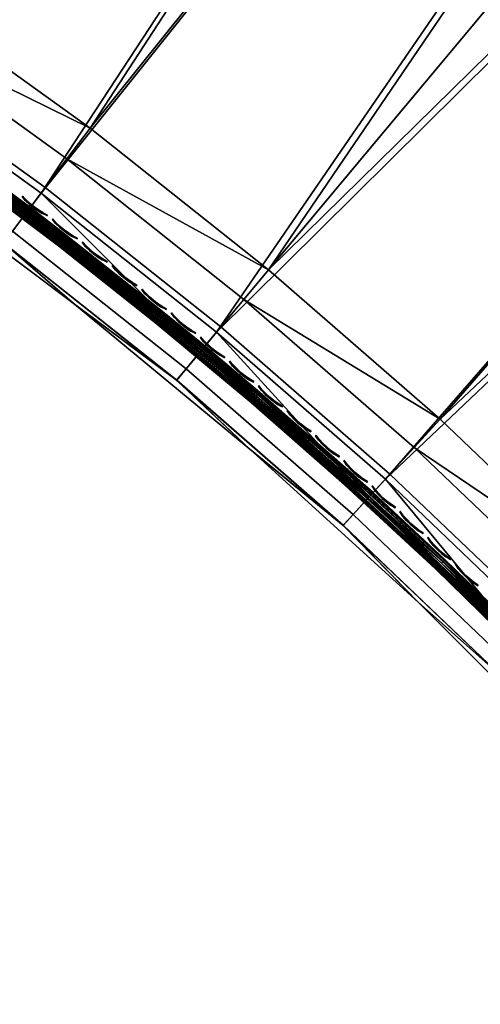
# Model space of a CAD drawing. Header units: inches. Extents: x 0 to 63.6, y -63.6 to 0.
# Tile 313 of 403: x 21.7 to 25.1, y -40.8 to -33.5. Entities that reach past the tile are written whole.
import ezdxf

# ---------------------------------------------------------------- set-up
doc = ezdxf.new("R2010")
doc.units = ezdxf.units.IN
doc.header["$LTSCALE"] = 0.03937
doc.header["$MEASUREMENT"] = 0
for name, color, linetype in [('A-FURN-3-ST', 151, 'Continuous'), ('A-FURN-3-ST-SEAM', 250, 'Continuous'), ('A-FURN-3-STITCH', 15, 'Continuous')]:
    doc.layers.add(name, color=color, linetype=linetype)

msp = doc.modelspace()

# ---------------------------------------------------------------- meshes
at = {"layer": 'A-FURN-3-ST'}
mesh = msp.add_polyface(dxfattribs=at)
corners = [(13.2914, -29.6941, 17.9625), (13.3952, -29.429, 18), (11.7233, -29.1211, 17.9625), (11.8149, -28.8516, 18), (23.4936, -35.3934, 18), (35.5962, -17.6076, 18), (22.1758, -34.3474, 18), (33.9007, -16.3451, 18), (20.8114, -33.3628, 18), (32.1605, -15.1449, 18), (19.4034, -32.4417, 18), (30.3778, -14.0088, 18), (17.9547, -31.5861, 18), (28.5551, -12.9381, 18), (26.6946, -11.9344, 18), (16.4683, -30.7977, 18), (24.7989, -10.9989, 18), (14.9474, -30.0781, 18), (22.8705, -10.1329, 18), (20.912, -9.3375, 18), (18.9258, -8.6138, 18), (16.9146, -7.9626, 18), (10.2098, -28.3471, 18), (14.8812, -7.385, 18), (30.5263, -13.7659, 17.9625), (28.6946, -12.69, 17.9625), (26.825, -11.6813, 17.9625), (29.0755, -12.0118, 17.1847), (30.9511, -13.07, 16.9), (29.0937, -11.9791, 16.9), (27.181, -10.9897, 17.1847), (29.0218, -12.1077, 17.45), (27.1308, -11.0875, 17.45), (28.9362, -12.2601, 17.6778), (27.0508, -11.2429, 17.6778), (28.8246, -12.4587, 17.8526), (26.9465, -11.4455, 17.8526), (30.6646, -13.5395, 17.8526), (29.0937, -11.9791, 5.5), (27.198, -10.9563, 16.9), (35.9629, -17.1327, 5), (23.1103, -35.855, 5), (21.8142, -34.8262, 5), (34.2498, -15.8571, 5), (20.4723, -33.8578, 5), (32.4915, -14.6445, 5), (19.0875, -32.9519, 5), (30.6904, -13.4966, 5), (17.6627, -32.1103, 5), (28.8487, -12.4149, 5), (26.969, -11.4008, 5), (16.2009, -31.3348, 5), (25.0536, -10.4556, 5), (14.7051, -30.627, 5), (23.1052, -9.5807, 5), (13.1785, -29.9885, 5), (21.1263, -8.7771, 5), (11.6242, -29.4205, 5), (19.1195, -8.0459, 5), (17.0875, -7.3881, 5), (10.0456, -28.9242, 5), (15.0329, -6.8045, 5), (30.9511, -13.07, 5.5), (29.0751, -12.0123, 5.3087), (27.1806, -10.9902, 5.3087), (30.7902, -13.3334, 5.0381), (28.9425, -12.2481, 5.0381), (27.0566, -11.2307, 5.0381), (27.131, -11.0865, 5.1464), (29.022, -12.1068, 5.1464)]
mesh.append_faces([[corners[k] for k in face] for face in [(0, 1, 2), (2, 1, 3), (4, 5, 6), (6, 7, 8), (8, 7, 9), (8, 9, 10), (10, 9, 11), (10, 11, 12), (12, 11, 13), (12, 13, 14), (12, 14, 15), (15, 14, 16), (15, 16, 17), (17, 16, 18), (17, 18, 1), (1, 18, 19), (1, 19, 3), (3, 19, 20), (3, 20, 21), (3, 21, 22), (22, 21, 23), (13, 24, 25), (13, 25, 14), (14, 25, 26), (14, 26, 16), (27, 28, 29), (27, 29, 30), (31, 27, 30, 32), (33, 31, 32, 34), (35, 33, 34, 36), (24, 37, 35, 25), (25, 35, 36, 26), (29, 38, 39), (40, 41, 42), (43, 42, 44), (43, 44, 45), (45, 44, 46), (45, 46, 47), (47, 46, 48), (47, 48, 49), (49, 48, 50), (50, 48, 51), (50, 51, 52), (52, 51, 53), (52, 53, 54), (54, 53, 55), (54, 55, 56), (56, 55, 57), (56, 57, 58), (58, 57, 59), (59, 57, 60), (59, 60, 61), (62, 63, 38), (38, 63, 64), (65, 49, 66), (49, 50, 66), (66, 50, 67), (66, 67, 68, 69), (69, 68, 64, 63)]])
mesh = msp.add_polyface(dxfattribs=at)
corners = [(27.141, -38.8774, 18), (46.032, -28.0434, 18), (44.7087, -26.3949, 18), (43.3264, -24.7956, 18), (41.8869, -23.2475, 18), (25.9788, -37.6608, 18), (40.3921, -21.7527, 18), (24.7622, -36.4986, 18), (38.844, -20.3132, 18), (23.4936, -35.3934, 18), (37.2447, -18.9309, 18), (35.5962, -17.6076, 18), (22.1758, -34.3474, 18), (33.9007, -16.3451, 18), (40.5897, -21.5478, 17.9625), (39.034, -20.1012, 17.9625), (37.4268, -18.7121, 17.9625), (35.7702, -17.3823, 17.9625), (39.5531, -19.522, 17.1847), (41.1556, -20.9609, 16.9), (39.5781, -19.494, 16.9), (37.9245, -18.1143, 17.1847), (37.9484, -18.0855, 16.9), (36.2457, -16.7668, 17.1847), (36.2686, -16.7371, 16.9), (39.4798, -19.6038, 17.45), (37.8542, -18.1988, 17.45), (36.1786, -16.8538, 17.45), (39.3631, -19.734, 17.6778), (37.7423, -18.3332, 17.6778), (36.0717, -16.9921, 17.6778), (40.7739, -21.3568, 17.8526), (40.932, -21.1928, 17.6778), (39.2111, -19.9037, 17.8526), (37.5966, -18.5083, 17.8526), (35.9325, -17.1724, 17.8526), (41.1556, -20.9609, 5.5), (39.5781, -19.494, 5.5), (37.9484, -18.0855, 5.5), (36.2686, -16.7371, 5.5), (24.358, -36.942, 5), (40.8085, -21.3208, 5), (25.5546, -38.085, 5), (42.3188, -22.8311, 5), (43.7732, -24.3952, 5), (39.2444, -19.8664, 5), (23.1103, -35.855, 5), (37.6285, -18.4697, 5), (35.9629, -17.1327, 5), (21.8142, -34.8262, 5), (34.2498, -15.8571, 5), (45.1699, -26.0111, 5), (46.5069, -27.6767, 5), (47.7825, -29.3898, 5), (39.3721, -19.7239, 5.0381), (40.9414, -21.1831, 5.0381), (37.7509, -18.3227, 5.0381), (37.8547, -18.1981, 5.1464), (39.4804, -19.6031, 5.1464), (37.9241, -18.1148, 5.3087), (39.5527, -19.5224, 5.3087), (36.2453, -16.7672, 5.3087), (36.0799, -16.9813, 5.0381), (36.1791, -16.853, 5.1464)]
mesh.append_faces([[corners[k] for k in face] for face in [(0, 1, 2), (2, 3, 0), (0, 3, 4), (5, 4, 6), (5, 6, 7), (7, 6, 8), (9, 8, 10), (9, 10, 11), (12, 11, 13), (6, 14, 8), (8, 14, 15), (8, 15, 10), (10, 15, 16), (10, 16, 11), (11, 16, 17), (18, 19, 20), (18, 20, 21), (21, 20, 22), (21, 22, 23), (23, 22, 24), (25, 18, 21, 26), (26, 21, 23, 27), (28, 25, 26, 29), (29, 26, 27, 30), (31, 32, 28, 33), (33, 28, 29, 34), (34, 29, 30, 35), (14, 31, 33, 15), (15, 33, 34, 16), (16, 34, 35, 17), (20, 36, 37), (20, 37, 22), (22, 37, 38), (22, 38, 24), (24, 38, 39), (40, 41, 42), (42, 41, 43), (42, 43, 44), (41, 40, 45), (45, 46, 47), (47, 46, 48), (48, 49, 50), (44, 51, 42), (42, 51, 52), (42, 52, 53), (54, 55, 45), (45, 47, 54), (54, 47, 56), (54, 56, 57, 58), (58, 57, 59, 60), (60, 59, 37), (37, 59, 38), (38, 59, 61), (38, 61, 39), (47, 48, 56), (56, 48, 62), (56, 62, 63, 57), (57, 63, 61, 59), (37, 36, 60)]])
mesh = msp.add_polyface(dxfattribs=at)
corners = [(17.8156, -31.8345, 17.9625), (19.4034, -32.4417, 18), (17.9547, -31.5861, 18), (16.3407, -31.0522, 17.9625), (16.4683, -30.7977, 18), (14.8316, -30.3382, 17.9625), (14.9474, -30.0781, 18), (13.2914, -29.6941, 17.9625), (13.3952, -29.429, 18), (11.7233, -29.1211, 17.9625), (11.638, -29.3724, 17.8526), (13.1947, -29.9411, 17.8526), (14.7237, -30.5806, 17.8526), (16.2218, -31.2893, 17.8526), (17.6859, -32.0659, 17.8526), (11.5647, -29.5881, 17.6778), (13.1116, -30.1533, 17.6778), (14.631, -30.7887, 17.6778), (16.1197, -31.493, 17.6778), (17.5746, -32.2647, 17.6778), (13.0078, -30.4184, 17.1847), (11.7916, -30.0072, 16.9), (13.3646, -30.6007, 16.9), (14.5152, -31.0487, 17.1847), (14.9078, -31.2677, 16.9), (15.9921, -31.7475, 17.1847), (16.4179, -32.0068, 16.9), (17.4354, -32.5131, 17.1847), (17.4891, -32.4172, 17.45), (16.0413, -31.6492, 17.45), (14.5599, -30.9484, 17.45), (13.0479, -30.316, 17.45), (11.5085, -29.7536, 17.45), (11.4732, -29.8576, 17.1847), (24.7622, -36.4986, 18), (38.844, -20.3132, 18), (23.4936, -35.3934, 18), (17.6627, -32.1103, 5), (17.5692, -32.2772, 5.0381), (16.2009, -31.3348, 5), (16.1151, -31.5058, 5.0381), (14.7051, -30.627, 5), (14.6272, -30.8018, 5.0381), (13.1785, -29.9885, 5), (13.1087, -30.1666, 5.0381), (11.6242, -29.4205, 5), (11.7916, -30.0072, 5.5), (13.01, -30.4186, 5.3087), (13.3646, -30.6007, 5.5), (14.5171, -31.049, 5.3087), (14.9078, -31.2677, 5.5), (15.9938, -31.7477, 5.3087), (16.4179, -32.0068, 5.5), (17.437, -32.5133, 5.3087), (17.4899, -32.4187, 5.1464), (16.0424, -31.6508, 5.1464), (14.5612, -30.95, 5.1464), (13.0495, -30.3177, 5.1464), (11.4756, -29.8579, 5.3087), (11.5105, -29.7552, 5.1464), (11.5627, -29.6016, 5.0381), (39.2444, -19.8664, 5), (24.358, -36.942, 5), (23.1103, -35.855, 5), (17.8914, -32.8163, 16.9)]
mesh.append_faces([[corners[k] for k in face] for face in [(0, 1, 2), (0, 2, 3), (3, 2, 4), (3, 4, 5), (5, 4, 6), (5, 6, 7), (7, 6, 8), (9, 10, 11, 7), (7, 11, 12, 5), (5, 12, 13, 3), (3, 13, 14, 0), (10, 15, 16, 11), (11, 16, 17, 12), (12, 17, 18, 13), (13, 18, 19, 14), (20, 21, 22), (20, 22, 23), (23, 22, 24), (23, 24, 25), (25, 24, 26), (25, 26, 27), (28, 19, 18, 29), (29, 18, 17, 30), (30, 17, 16, 31), (31, 16, 15, 32), (27, 28, 29, 25), (25, 29, 30, 23), (23, 30, 31, 20), (20, 31, 32, 33), (34, 35, 36), (37, 38, 39), (39, 38, 40), (39, 40, 41), (41, 40, 42), (41, 42, 43), (43, 42, 44), (43, 44, 45), (46, 47, 48), (48, 47, 49), (48, 49, 50), (50, 49, 51), (50, 51, 52), (52, 51, 53), (54, 53, 51, 55), (55, 51, 49, 56), (56, 49, 47, 57), (57, 47, 58, 59), (38, 54, 55, 40), (40, 55, 56, 42), (42, 56, 57, 44), (44, 57, 59, 60), (61, 62, 63), (52, 64, 26), (52, 26, 50), (50, 26, 24), (50, 24, 48), (48, 24, 22), (48, 22, 46), (46, 22, 21)]])
mesh = msp.add_polyface(dxfattribs=at)
corners = [(22.0039, -34.5744, 17.9625), (22.1758, -34.3474, 18), (20.6501, -33.5974, 17.9625), (20.8114, -33.3628, 18), (19.253, -32.6835, 17.9625), (19.4034, -32.4417, 18), (17.8156, -31.8345, 17.9625), (17.6859, -32.0659, 17.8526), (19.1129, -32.9088, 17.8526), (20.4998, -33.8161, 17.8526), (21.8438, -34.7859, 17.8526), (17.5746, -32.2647, 17.6778), (18.9926, -33.1022, 17.6778), (20.3708, -34.0038, 17.6778), (21.7063, -34.9675, 17.6778), (22.9962, -35.9914, 17.6778), (23.1419, -35.8162, 17.8526), (17.4354, -32.5131, 17.1847), (16.4179, -32.0068, 16.9), (17.8914, -32.8163, 16.9), (18.8422, -33.344, 17.1847), (19.3252, -33.6943, 16.9), (20.2095, -34.2384, 17.1847), (20.7159, -34.639, 16.9), (21.5344, -35.1945, 17.1847), (22.0605, -35.6483, 16.9), (22.8142, -36.2103, 17.1847), (22.8844, -36.1258, 17.45), (21.6008, -35.1069, 17.45), (20.2718, -34.1479, 17.45), (18.9003, -33.2507, 17.45), (17.4891, -32.4172, 17.45), (21.8142, -34.8262, 5), (22.9879, -36.0021, 5.0381), (21.6987, -34.9787, 5.0381), (20.4723, -33.8578, 5), (20.3639, -34.0155, 5.0381), (19.0875, -32.9519, 5), (18.9865, -33.1143, 5.0381), (17.6627, -32.1103, 5), (17.5692, -32.2772, 5.0381), (16.4179, -32.0068, 5.5), (17.437, -32.5133, 5.3087), (17.8914, -32.8163, 5.5), (18.8436, -33.3441, 5.3087), (19.3252, -33.6943, 5.5), (20.2106, -34.2385, 5.3087), (20.7159, -34.639, 5.5), (21.5353, -35.1945, 5.3087), (22.0605, -35.6483, 5.5), (22.8149, -36.2101, 5.3087), (22.8842, -36.1268, 5.1464), (21.6008, -35.1081, 5.1464), (20.272, -34.1492, 5.1464), (18.9008, -33.2521, 5.1464), (17.4899, -32.4187, 5.1464), (23.356, -36.7198, 16.9)]
mesh.append_faces([[corners[k] for k in face] for face in [(0, 1, 2), (2, 1, 3), (2, 3, 4), (4, 3, 5), (4, 5, 6), (6, 7, 8, 4), (4, 8, 9, 2), (2, 9, 10, 0), (7, 11, 12, 8), (8, 12, 13, 9), (9, 13, 14, 10), (10, 14, 15, 16), (17, 18, 19), (17, 19, 20), (20, 19, 21), (20, 21, 22), (22, 21, 23), (22, 23, 24), (24, 23, 25), (24, 25, 26), (27, 15, 14, 28), (28, 14, 13, 29), (29, 13, 12, 30), (30, 12, 11, 31), (26, 27, 28, 24), (24, 28, 29, 22), (22, 29, 30, 20), (20, 30, 31, 17), (32, 33, 34), (32, 34, 35), (35, 34, 36), (35, 36, 37), (37, 36, 38), (37, 38, 39), (39, 38, 40), (41, 42, 43), (43, 42, 44), (43, 44, 45), (45, 44, 46), (45, 46, 47), (47, 46, 48), (47, 48, 49), (49, 48, 50), (51, 50, 48, 52), (52, 48, 46, 53), (53, 46, 44, 54), (54, 44, 42, 55), (33, 51, 52, 34), (34, 52, 53, 36), (36, 53, 54, 38), (38, 54, 55, 40), (49, 56, 25), (49, 25, 47), (47, 25, 23), (47, 23, 45), (45, 23, 21), (45, 21, 43), (43, 21, 19), (43, 19, 41)]])
mesh = msp.add_polyface(dxfattribs=at)
corners = [(26.9307, -39.0693, 17.9625), (27.141, -38.8774, 18), (25.7775, -37.8621, 17.9625), (25.9788, -37.6608, 18), (24.5703, -36.7089, 17.9625), (24.7622, -36.4986, 18), (23.3115, -35.6123, 17.9625), (23.4936, -35.3934, 18), (22.0039, -34.5744, 17.9625), (22.1758, -34.3474, 18), (21.8438, -34.7859, 17.8526), (23.1419, -35.8162, 17.8526), (24.3915, -36.9049, 17.8526), (25.5899, -38.0497, 17.8526), (26.7347, -39.2481, 17.8526), (22.9962, -35.9914, 17.6778), (24.2379, -37.0732, 17.6778), (25.4288, -38.2108, 17.6778), (26.5664, -39.4017, 17.6778), (22.8142, -36.2103, 17.1847), (22.0605, -35.6483, 16.9), (23.356, -36.7198, 16.9), (24.0461, -37.2835, 17.1847), (24.5996, -37.8512, 16.9), (25.2275, -38.4121, 17.1847), (25.7884, -39.04, 16.9), (26.3561, -39.5936, 17.1847), (26.9198, -40.2836, 16.9), (27.4293, -40.8254, 17.1847), (26.4372, -39.5195, 17.45), (25.3052, -38.3344, 17.45), (24.1201, -37.2024, 17.45), (22.8844, -36.1258, 17.45), (27.5138, -40.7552, 17.45), (26.6976, -39.2816, 5), (26.5562, -39.4106, 5.0381), (25.5546, -38.085, 5), (25.4193, -38.2203, 5.0381), (24.358, -36.942, 5), (24.229, -37.0834, 5.0381), (23.1103, -35.855, 5), (22.9879, -36.0021, 5.0381), (21.8142, -34.8262, 5), (22.0605, -35.6483, 5.5), (22.8149, -36.2101, 5.3087), (23.356, -36.7198, 5.5), (24.0466, -37.2833, 5.3087), (24.5996, -37.8512, 5.5), (25.2279, -38.4117, 5.3087), (25.7884, -39.04, 5.5), (26.3563, -39.593, 5.3087), (26.9198, -40.2836, 5.5), (27.4295, -40.8247, 5.3087), (27.5128, -40.7554, 5.1464), (26.4364, -39.5199, 5.1464), (25.3046, -38.335, 5.1464), (24.1197, -37.2032, 5.1464), (22.8842, -36.1268, 5.1464)]
mesh.append_faces([[corners[k] for k in face] for face in [(0, 1, 2), (2, 1, 3), (2, 3, 4), (4, 3, 5), (4, 5, 6), (6, 5, 7), (6, 7, 8), (8, 7, 9), (8, 10, 11, 6), (6, 11, 12, 4), (4, 12, 13, 2), (2, 13, 14, 0), (11, 15, 16, 12), (12, 16, 17, 13), (13, 17, 18, 14), (19, 20, 21), (19, 21, 22), (22, 21, 23), (22, 23, 24), (24, 23, 25), (24, 25, 26), (26, 25, 27), (26, 27, 28), (29, 18, 17, 30), (30, 17, 16, 31), (31, 16, 15, 32), (28, 33, 29, 26), (26, 29, 30, 24), (24, 30, 31, 22), (22, 31, 32, 19), (34, 35, 36), (36, 35, 37), (36, 37, 38), (38, 37, 39), (38, 39, 40), (40, 39, 41), (40, 41, 42), (43, 44, 45), (45, 44, 46), (45, 46, 47), (47, 46, 48), (47, 48, 49), (49, 48, 50), (49, 50, 51), (51, 50, 52), (53, 52, 50, 54), (54, 50, 48, 55), (55, 48, 46, 56), (56, 46, 44, 57), (35, 54, 55, 37), (37, 55, 56, 39), (39, 56, 57, 41), (51, 27, 49), (49, 27, 25), (49, 25, 47), (47, 25, 23), (47, 23, 45), (45, 23, 21), (45, 21, 43)]])
at = {"layer": 'A-FURN-3-ST-SEAM'}
mesh = msp.add_polyface(dxfattribs=at)
corners = [(21.9561, -35.1984, 17.6344), (21.9473, -35.21, 17.6473), (21.215, -34.6597, 17.6473), (21.2236, -34.6478, 17.6344), (20.4705, -34.1292, 17.6473), (20.4787, -34.1171, 17.6344), (21.9636, -35.1886, 17.7259), (21.2308, -34.6378, 17.7259), (21.2206, -34.652, 17.7173), (21.953, -35.2025, 17.7173), (21.213, -34.6625, 17.7027), (21.9452, -35.2128, 17.7027), (21.2093, -34.6676, 17.6842), (21.9413, -35.2178, 17.6842), (21.21, -34.6666, 17.6648), (21.9421, -35.2168, 17.6648), (21.7075, -34.9683, 17.7271), (20.3723, -34.005, 17.7271), (20.4857, -34.1069, 17.7259), (20.4758, -34.1214, 17.7173), (20.4685, -34.1321, 17.7027), (20.465, -34.1373, 17.6842), (20.4657, -34.1363, 17.6648), (19.7291, -33.5964, 17.7259), (20.3648, -34.016, 17.628), (21.6995, -34.979, 17.628), (21.9976, -35.1442, 17.6522), (21.9898, -35.1545, 17.6377), (21.2561, -34.6031, 17.6377), (21.2637, -34.5926, 17.6522), (20.5101, -34.0716, 17.6377), (20.5174, -34.0609, 17.6522), (21.2459, -34.6172, 17.6292), (20.5003, -34.086, 17.6292), (19.7431, -33.575, 17.6292), (19.7596, -33.5495, 17.6522), (20.3965, -33.9697, 17.6706), (21.7333, -34.9341, 17.6706), (21.9792, -35.1684, 17.6292), (21.2532, -34.6071, 17.7208), (21.9868, -35.1585, 17.7208), (21.9957, -35.1468, 17.7078), (21.2618, -34.5952, 17.7078), (21.2668, -34.5883, 17.6902), (20.5204, -34.0565, 17.6902), (20.5156, -34.0636, 17.7078), (20.5073, -34.0757, 17.7208), (19.7499, -33.5646, 17.7208), (19.7625, -33.5451, 17.6902)]
mesh.append_faces([[corners[k] for k in face] for face in [(0, 1, 2, 3), (3, 2, 4, 5), (6, 7, 8, 9), (9, 8, 10, 11), (11, 10, 12, 13), (13, 12, 14, 15), (15, 14, 2, 1), (16, 17, 7), (7, 17, 18), (7, 18, 19, 8), (8, 19, 20, 10), (10, 20, 21, 12), (12, 21, 22, 14), (14, 22, 4, 2), (18, 17, 23), (5, 24, 3), (24, 25, 3), (3, 25, 0), (26, 27, 28, 29), (29, 28, 30, 31), (32, 25, 24), (32, 24, 33), (33, 24, 34), (35, 36, 31), (31, 36, 29), (29, 36, 37), (32, 28, 27, 38), (28, 32, 33, 30), (39, 40, 41, 42), (37, 36, 43), (43, 36, 44), (43, 44, 45, 42), (42, 45, 46, 39), (39, 46, 17), (17, 46, 47), (36, 48, 44), (17, 16, 39)]])
mesh = msp.add_polyface(dxfattribs=at)
corners = [(23.3811, -36.3574, 17.6344), (23.3716, -36.3685, 17.6473), (22.6664, -35.7798, 17.6473), (22.6755, -35.7684, 17.6344), (21.9473, -35.21, 17.6473), (21.9561, -35.1984, 17.6344), (23.389, -36.348, 17.7259), (22.9972, -35.9917, 17.7271), (22.6832, -35.7588, 17.7259), (21.7075, -34.9683, 17.7271), (21.9636, -35.1886, 17.7259), (21.2308, -34.6378, 17.7259), (21.6995, -34.979, 17.628), (22.9887, -36.002, 17.628), (23.3777, -36.3613, 17.7173), (22.6723, -35.7724, 17.7173), (21.953, -35.2025, 17.7173), (23.3694, -36.3712, 17.7027), (22.6642, -35.7825, 17.7027), (21.9452, -35.2128, 17.7027), (23.3653, -36.376, 17.6842), (22.6603, -35.7874, 17.6842), (21.9413, -35.2178, 17.6842), (23.3661, -36.3751, 17.6648), (22.661, -35.7865, 17.6648), (21.9421, -35.2168, 17.6648), (22.7184, -35.7153, 17.6522), (22.7103, -35.7254, 17.6377), (21.9898, -35.1545, 17.6377), (21.9976, -35.1442, 17.6522), (23.4057, -36.3286, 17.6292), (22.6994, -35.739, 17.6292), (21.9792, -35.1684, 17.6292), (21.2459, -34.6172, 17.6292), (21.2637, -34.5926, 17.6522), (21.7333, -34.9341, 17.6706), (23.0246, -35.9588, 17.6706), (23.4138, -36.3191, 17.7208), (22.7072, -35.7293, 17.7208), (21.9868, -35.1585, 17.7208), (21.2532, -34.6071, 17.7208), (21.2618, -34.5952, 17.7078), (21.9957, -35.1468, 17.7078), (22.0008, -35.14, 17.6902), (21.2668, -34.5883, 17.6902), (22.7217, -35.7112, 17.6902), (22.7164, -35.7178, 17.7078)]
mesh.append_faces([[corners[k] for k in face] for face in [(0, 1, 2, 3), (3, 2, 4, 5), (6, 7, 8), (8, 7, 9), (8, 9, 10), (10, 9, 11), (5, 12, 3), (3, 12, 13), (3, 13, 0), (14, 6, 8, 15), (15, 8, 10, 16), (17, 14, 15, 18), (18, 15, 16, 19), (20, 17, 18, 21), (21, 18, 19, 22), (23, 20, 21, 24), (24, 21, 22, 25), (1, 23, 24, 2), (2, 24, 25, 4), (26, 27, 28, 29), (30, 13, 31), (13, 12, 31), (31, 12, 32), (31, 32, 28, 27), (32, 12, 33), (34, 35, 29), (29, 35, 26), (35, 36, 26), (7, 37, 38), (7, 38, 9), (9, 38, 39), (9, 39, 40), (41, 42, 43, 44), (44, 43, 35), (35, 43, 45), (35, 45, 36), (46, 45, 43, 42), (38, 46, 42, 39)]])
mesh = msp.add_polyface(dxfattribs=at)
corners = [(24.072, -36.9648, 17.6344), (24.0623, -36.9757, 17.6473), (23.3716, -36.3685, 17.6473), (23.3811, -36.3574, 17.6344), (24.756, -37.5812, 17.7259), (24.2387, -37.0731, 17.7271), (24.0802, -36.9556, 17.7259), (24.744, -37.594, 17.7173), (24.0685, -36.9687, 17.7173), (24.0599, -36.9783, 17.7027), (24.7352, -37.6034, 17.7027), (24.0557, -36.983, 17.6842), (24.7309, -37.608, 17.6842), (24.0566, -36.9821, 17.6648), (24.7317, -37.6071, 17.6648), (24.7376, -37.6008, 17.6473), (23.389, -36.348, 17.7259), (22.9972, -35.9917, 17.7271), (22.9887, -36.002, 17.628), (24.2297, -37.083, 17.628), (24.7476, -37.5902, 17.6344), (23.3777, -36.3613, 17.7173), (23.3694, -36.3712, 17.7027), (23.3653, -36.376, 17.6842), (23.3661, -36.3751, 17.6648), (24.1175, -36.914, 17.6522), (24.109, -36.9237, 17.6377), (23.417, -36.3153, 17.6377), (23.4253, -36.3054, 17.6522), (22.7103, -35.7254, 17.6377), (22.7184, -35.7153, 17.6522), (24.7736, -37.5627, 17.6292), (24.0973, -36.9367, 17.6292), (23.4057, -36.3286, 17.6292), (22.6994, -35.739, 17.6292), (23.0246, -35.9588, 17.6706), (24.2676, -37.0415, 17.6706), (24.7944, -37.5406, 17.6522), (24.798, -37.5367, 17.6902), (24.1211, -36.9101, 17.6902), (24.7822, -37.5536, 17.7208), (24.1056, -36.9274, 17.7208), (23.4138, -36.3191, 17.7208), (22.7217, -35.7112, 17.6902), (23.4287, -36.3014, 17.6902), (24.1154, -36.9164, 17.7078), (23.4232, -36.3079, 17.7078), (22.7164, -35.7178, 17.7078), (22.7072, -35.7293, 17.7208)]
mesh.append_faces([[corners[k] for k in face] for face in [(0, 1, 2, 3), (4, 5, 6), (7, 8, 9, 10), (10, 9, 11, 12), (12, 11, 13, 14), (14, 13, 1, 15), (6, 5, 16), (16, 5, 17), (3, 18, 19), (3, 19, 0), (0, 19, 20), (8, 6, 16, 21), (9, 8, 21, 22), (11, 9, 22, 23), (13, 11, 23, 24), (1, 13, 24, 2), (25, 26, 27, 28), (28, 27, 29, 30), (31, 19, 32), (32, 19, 33), (32, 33, 27, 26), (19, 18, 33), (33, 34, 29, 27), (30, 35, 28), (35, 36, 28), (28, 36, 25), (25, 36, 37), (38, 36, 39), (40, 41, 5), (5, 41, 42), (5, 42, 17), (35, 43, 44), (35, 44, 36), (36, 44, 39), (45, 39, 44, 46), (46, 44, 43, 47), (41, 45, 46, 42), (42, 46, 47, 48)]])
mesh = msp.add_polyface(dxfattribs=at)
corners = [(24.2297, -37.083, 17.628), (25.42, -38.2196, 17.628), (24.7476, -37.5902, 17.6344), (25.4069, -38.2327, 17.6344), (25.3966, -38.243, 17.6473), (25.3905, -38.2491, 17.6648), (24.7317, -37.6071, 17.6648), (24.7376, -37.6008, 17.6473), (24.0623, -36.9757, 17.6473), (24.072, -36.9648, 17.6344), (24.7309, -37.608, 17.6842), (25.3897, -38.2499, 17.6842), (24.7352, -37.6034, 17.7027), (25.3941, -38.2455, 17.7027), (24.744, -37.594, 17.7173), (25.4033, -38.2363, 17.7173), (24.756, -37.5812, 17.7259), (25.4156, -38.224, 17.7259), (25.4294, -38.2102, 17.7271), (24.2387, -37.0731, 17.7271), (24.0802, -36.9556, 17.7259), (24.0685, -36.9687, 17.7173), (24.2676, -37.0415, 17.6706), (25.4597, -38.1799, 17.6706), (24.7944, -37.5406, 17.6522), (25.4552, -38.1844, 17.6522), (25.4461, -38.1936, 17.6377), (25.4337, -38.2059, 17.6292), (24.7736, -37.5627, 17.6292), (24.7856, -37.55, 17.6377), (24.109, -36.9237, 17.6377), (24.1175, -36.914, 17.6522), (24.0973, -36.9367, 17.6292), (24.7822, -37.5536, 17.7208), (25.4425, -38.1971, 17.7208), (24.7922, -37.5429, 17.7078), (25.4529, -38.1867, 17.7078), (24.798, -37.5367, 17.6902), (25.4589, -38.1807, 17.6902), (24.1211, -36.9101, 17.6902), (24.1154, -36.9164, 17.7078), (24.1056, -36.9274, 17.7208)]
mesh.append_faces([[corners[k] for k in face] for face in [(0, 1, 2), (2, 1, 3), (2, 3, 4), (5, 6, 4), (4, 6, 7), (4, 7, 2), (2, 7, 8, 9), (6, 5, 10), (10, 5, 11), (10, 11, 12), (12, 11, 13), (12, 13, 14), (14, 13, 15), (14, 15, 16), (16, 15, 17), (16, 17, 18), (18, 19, 16), (16, 20, 21, 14), (22, 23, 24), (24, 23, 25), (24, 25, 26), (27, 28, 26), (26, 28, 29), (26, 29, 24), (24, 29, 30, 31), (27, 1, 28), (28, 1, 0), (30, 29, 28, 32), (19, 18, 33), (33, 18, 34), (33, 34, 35), (35, 34, 36), (35, 36, 37), (37, 36, 38), (37, 38, 23), (23, 22, 37), (37, 39, 40, 35), (35, 40, 41, 33)]])
at = {"layer": 'A-FURN-3-STITCH'}
mesh = msp.add_polymesh((7, 4), dxfattribs=at)
for k, corner in enumerate([(21.6755, -34.8484, 17.7447), (21.6746, -34.8495, 17.7425), (21.6729, -34.8518, 17.7382), (21.672, -34.853, 17.736), (21.7021, -34.8766, 17.749), (21.699, -34.8808, 17.7493), (21.6972, -34.8831, 17.745), (21.6986, -34.8813, 17.7404), (21.7307, -34.9032, 17.7516), (21.7275, -34.9073, 17.752), (21.7258, -34.9097, 17.7477), (21.7272, -34.9079, 17.743), (21.761, -34.9279, 17.7525), (21.7578, -34.9321, 17.7529), (21.7561, -34.9344, 17.7486), (21.7575, -34.9326, 17.7439), (21.7928, -34.9506, 17.7517), (21.7897, -34.9548, 17.7521), (21.7879, -34.9571, 17.7477), (21.7893, -34.9553, 17.7431), (21.826, -34.9712, 17.7492), (21.8229, -34.9753, 17.7495), (21.8211, -34.9776, 17.7452), (21.8225, -34.9758, 17.7405), (21.8603, -34.9894, 17.7449), (21.8594, -34.9906, 17.7428), (21.8577, -34.9929, 17.7385), (21.8568, -34.994, 17.7363)]):
    mesh.set_mesh_vertex(divmod(k, 4), corner)
mesh = msp.add_polymesh((7, 4), dxfattribs=at)
for k, corner in enumerate([(21.8986, -35.0177, 17.7447), (21.8977, -35.0188, 17.7425), (21.8959, -35.0211, 17.7382), (21.895, -35.0223, 17.736), (21.925, -35.0462, 17.749), (21.9218, -35.0503, 17.7493), (21.92, -35.0526, 17.745), (21.9214, -35.0508, 17.7404), (21.9534, -35.073, 17.7516), (21.9502, -35.0771, 17.752), (21.9484, -35.0794, 17.7477), (21.9498, -35.0776, 17.743), (21.9834, -35.0979, 17.7525), (21.9803, -35.102, 17.7529), (21.9785, -35.1043, 17.7486), (21.9799, -35.1025, 17.7439), (22.0151, -35.1208, 17.7517), (22.0119, -35.1249, 17.7521), (22.0101, -35.1273, 17.7477), (22.0115, -35.1255, 17.7431), (22.0481, -35.1416, 17.7492), (22.0449, -35.1457, 17.7495), (22.0432, -35.148, 17.7452), (22.0446, -35.1462, 17.7405), (22.0823, -35.1601, 17.7449), (22.0814, -35.1613, 17.7428), (22.0796, -35.1636, 17.7385), (22.0787, -35.1648, 17.7363)]):
    mesh.set_mesh_vertex(divmod(k, 4), corner)
mesh = msp.add_polymesh((7, 4), dxfattribs=at)
for k, corner in enumerate([(22.1203, -35.1887, 17.7447), (22.1194, -35.1898, 17.7425), (22.1176, -35.1921, 17.7382), (22.1167, -35.1933, 17.736), (22.1465, -35.2174, 17.749), (22.1433, -35.2215, 17.7493), (22.1415, -35.2238, 17.745), (22.1429, -35.222, 17.7404), (22.1747, -35.2444, 17.7516), (22.1715, -35.2485, 17.752), (22.1697, -35.2508, 17.7477), (22.1711, -35.249, 17.743), (22.2046, -35.2696, 17.7525), (22.2014, -35.2737, 17.7529), (22.1996, -35.276, 17.7486), (22.201, -35.2742, 17.7439), (22.2361, -35.2928, 17.7517), (22.2328, -35.2969, 17.7521), (22.231, -35.2992, 17.7477), (22.2325, -35.2974, 17.7431), (22.2689, -35.3138, 17.7492), (22.2657, -35.3179, 17.7495), (22.2639, -35.3202, 17.7452), (22.2653, -35.3184, 17.7405), (22.3029, -35.3326, 17.7449), (22.302, -35.3338, 17.7428), (22.3002, -35.3361, 17.7385), (22.2993, -35.3372, 17.7363)]):
    mesh.set_mesh_vertex(divmod(k, 4), corner)
mesh = msp.add_polymesh((7, 4), dxfattribs=at)
for k, corner in enumerate([(22.3407, -35.3615, 17.7447), (22.3399, -35.3626, 17.7425), (22.338, -35.3649, 17.7382), (22.3371, -35.366, 17.736), (22.3667, -35.3904, 17.749), (22.3635, -35.3944, 17.7493), (22.3617, -35.3967, 17.745), (22.3631, -35.3949, 17.7404), (22.3947, -35.4176, 17.7516), (22.3914, -35.4216, 17.752), (22.3896, -35.4239, 17.7477), (22.391, -35.4221, 17.743), (22.4244, -35.443, 17.7525), (22.4211, -35.4471, 17.7529), (22.4193, -35.4493, 17.7486), (22.4207, -35.4476, 17.7439), (22.4557, -35.4664, 17.7517), (22.4524, -35.4705, 17.7521), (22.4506, -35.4728, 17.7477), (22.452, -35.471, 17.7431), (22.4884, -35.4877, 17.7492), (22.4851, -35.4918, 17.7495), (22.4833, -35.4941, 17.7452), (22.4847, -35.4923, 17.7405), (22.5222, -35.5068, 17.7449), (22.5213, -35.5079, 17.7428), (22.5195, -35.5102, 17.7385), (22.5186, -35.5113, 17.7363)]):
    mesh.set_mesh_vertex(divmod(k, 4), corner)
mesh = msp.add_polymesh((7, 4), dxfattribs=at)
for k, corner in enumerate([(22.5598, -35.5359, 17.7447), (22.5589, -35.537, 17.7425), (22.5571, -35.5393, 17.7382), (22.5561, -35.5404, 17.736), (22.5856, -35.565, 17.749), (22.5823, -35.569, 17.7493), (22.5805, -35.5713, 17.745), (22.5819, -35.5695, 17.7404), (22.6133, -35.5925, 17.7516), (22.61, -35.5965, 17.752), (22.6082, -35.5988, 17.7477), (22.6096, -35.597, 17.743), (22.6428, -35.6181, 17.7525), (22.6395, -35.6221, 17.7529), (22.6377, -35.6244, 17.7486), (22.6391, -35.6226, 17.7439), (22.6739, -35.6418, 17.7517), (22.6706, -35.6458, 17.7521), (22.6688, -35.6481, 17.7477), (22.6702, -35.6463, 17.7431), (22.7064, -35.6633, 17.7492), (22.7032, -35.6674, 17.7495), (22.7013, -35.6696, 17.7452), (22.7028, -35.6679, 17.7405), (22.7402, -35.6826, 17.7449), (22.7392, -35.6838, 17.7428), (22.7374, -35.6861, 17.7385), (22.7365, -35.6872, 17.7363)]):
    mesh.set_mesh_vertex(divmod(k, 4), corner)
mesh = msp.add_polymesh((7, 4), dxfattribs=at)
for k, corner in enumerate([(22.7775, -35.7121, 17.7447), (22.7766, -35.7132, 17.7425), (22.7748, -35.7154, 17.7382), (22.7738, -35.7166, 17.736), (22.8031, -35.7414, 17.749), (22.7998, -35.7454, 17.7493), (22.7979, -35.7476, 17.745), (22.7994, -35.7459, 17.7404), (22.8306, -35.769, 17.7516), (22.8273, -35.773, 17.752), (22.8254, -35.7753, 17.7477), (22.8269, -35.7735, 17.743), (22.8599, -35.7949, 17.7525), (22.8566, -35.7989, 17.7529), (22.8547, -35.8012, 17.7486), (22.8562, -35.7994, 17.7439), (22.8908, -35.8188, 17.7517), (22.8875, -35.8228, 17.7521), (22.8856, -35.8251, 17.7477), (22.8871, -35.8233, 17.7431), (22.9232, -35.8406, 17.7492), (22.9198, -35.8446, 17.7495), (22.918, -35.8469, 17.7452), (22.9195, -35.8451, 17.7405), (22.9567, -35.8602, 17.7449), (22.9558, -35.8614, 17.7428), (22.9539, -35.8636, 17.7385), (22.953, -35.8647, 17.7363)]):
    mesh.set_mesh_vertex(divmod(k, 4), corner)
mesh = msp.add_polymesh((7, 4), dxfattribs=at)
for k, corner in enumerate([(22.9939, -35.8899, 17.7447), (22.9929, -35.891, 17.7425), (22.9911, -35.8933, 17.7382), (22.9901, -35.8944, 17.736), (23.0192, -35.9194, 17.749), (23.0158, -35.9234, 17.7493), (23.014, -35.9256, 17.745), (23.0154, -35.9239, 17.7404), (23.0465, -35.9473, 17.7516), (23.0431, -35.9513, 17.752), (23.0412, -35.9535, 17.7477), (23.0427, -35.9518, 17.743), (23.0756, -35.9734, 17.7525), (23.0722, -35.9774, 17.7529), (23.0703, -35.9796, 17.7486), (23.0718, -35.9779, 17.7439), (23.1063, -35.9975, 17.7517), (23.103, -36.0015, 17.7521), (23.1011, -36.0038, 17.7477), (23.1026, -36.002, 17.7431), (23.1385, -36.0196, 17.7492), (23.1351, -36.0236, 17.7495), (23.1333, -36.0258, 17.7452), (23.1347, -36.0241, 17.7405), (23.1719, -36.0394, 17.7449), (23.171, -36.0406, 17.7428), (23.1691, -36.0428, 17.7385), (23.1682, -36.0439, 17.7363)]):
    mesh.set_mesh_vertex(divmod(k, 4), corner)
mesh = msp.add_polymesh((7, 4), dxfattribs=at)
for k, corner in enumerate([(23.2088, -36.0694, 17.7447), (23.2079, -36.0705, 17.7425), (23.206, -36.0728, 17.7382), (23.205, -36.0739, 17.736), (23.2339, -36.0991, 17.749), (23.2305, -36.1031, 17.7493), (23.2286, -36.1053, 17.745), (23.2301, -36.1036, 17.7404), (23.261, -36.1272, 17.7516), (23.2576, -36.1312, 17.752), (23.2557, -36.1334, 17.7477), (23.2572, -36.1317, 17.743), (23.2899, -36.1535, 17.7525), (23.2865, -36.1575, 17.7529), (23.2846, -36.1597, 17.7486), (23.2861, -36.158, 17.7439), (23.3204, -36.1779, 17.7517), (23.317, -36.1819, 17.7521), (23.3151, -36.1841, 17.7477), (23.3166, -36.1824, 17.7431), (23.3524, -36.2002, 17.7492), (23.3491, -36.2042, 17.7495), (23.3472, -36.2064, 17.7452), (23.3486, -36.2047, 17.7405), (23.3857, -36.2203, 17.7449), (23.3847, -36.2215, 17.7428), (23.3828, -36.2237, 17.7385), (23.3819, -36.2248, 17.7363)]):
    mesh.set_mesh_vertex(divmod(k, 4), corner)
mesh = msp.add_polymesh((7, 4), dxfattribs=at)
for k, corner in enumerate([(23.4224, -36.2506, 17.7447), (23.4214, -36.2517, 17.7425), (23.4195, -36.2539, 17.7382), (23.4185, -36.255, 17.736), (23.4472, -36.2805, 17.749), (23.4438, -36.2844, 17.7493), (23.4419, -36.2866, 17.745), (23.4434, -36.2849, 17.7404), (23.474, -36.3088, 17.7516), (23.4706, -36.3127, 17.752), (23.4687, -36.3149, 17.7477), (23.4702, -36.3132, 17.743), (23.5027, -36.3354, 17.7525), (23.4993, -36.3393, 17.7529), (23.4974, -36.3415, 17.7486), (23.4989, -36.3398, 17.7439), (23.5331, -36.36, 17.7517), (23.5297, -36.3639, 17.7521), (23.5278, -36.3661, 17.7477), (23.5293, -36.3644, 17.7431), (23.5649, -36.3825, 17.7492), (23.5615, -36.3865, 17.7495), (23.5596, -36.3887, 17.7452), (23.5611, -36.387, 17.7405), (23.5981, -36.4029, 17.7449), (23.5971, -36.404, 17.7428), (23.5952, -36.4062, 17.7385), (23.5943, -36.4073, 17.7363)]):
    mesh.set_mesh_vertex(divmod(k, 4), corner)
mesh = msp.add_polymesh((7, 4), dxfattribs=at)
for k, corner in enumerate([(23.6345, -36.4335, 17.7447), (23.6335, -36.4345, 17.7425), (23.6316, -36.4367, 17.7382), (23.6306, -36.4379, 17.736), (23.6591, -36.4635, 17.749), (23.6557, -36.4674, 17.7493), (23.6537, -36.4696, 17.745), (23.6552, -36.4679, 17.7404), (23.6857, -36.4921, 17.7516), (23.6823, -36.4959, 17.752), (23.6804, -36.4981, 17.7477), (23.6819, -36.4964, 17.743), (23.7142, -36.5188, 17.7525), (23.7108, -36.5227, 17.7529), (23.7089, -36.5249, 17.7486), (23.7104, -36.5232, 17.7439), (23.7444, -36.5437, 17.7517), (23.7409, -36.5476, 17.7521), (23.739, -36.5498, 17.7477), (23.7405, -36.5481, 17.7431), (23.776, -36.5665, 17.7492), (23.7726, -36.5704, 17.7495), (23.7707, -36.5726, 17.7452), (23.7722, -36.5709, 17.7405), (23.809, -36.5871, 17.7449), (23.808, -36.5882, 17.7428), (23.8061, -36.5904, 17.7385), (23.8052, -36.5915, 17.7363)]):
    mesh.set_mesh_vertex(divmod(k, 4), corner)
mesh = msp.add_polymesh((7, 4), dxfattribs=at)
for k, corner in enumerate([(23.8452, -36.6179, 17.7447), (23.8442, -36.619, 17.7425), (23.8423, -36.6212, 17.7382), (23.8413, -36.6223, 17.736), (23.8696, -36.6482, 17.749), (23.8661, -36.6521, 17.7493), (23.8642, -36.6543, 17.745), (23.8657, -36.6526, 17.7404), (23.896, -36.6769, 17.7516), (23.8925, -36.6808, 17.752), (23.8906, -36.683, 17.7477), (23.8921, -36.6813, 17.743), (23.9242, -36.7039, 17.7525), (23.9208, -36.7078, 17.7529), (23.9188, -36.71, 17.7486), (23.9204, -36.7083, 17.7439), (23.9542, -36.729, 17.7517), (23.9508, -36.7329, 17.7521), (23.9488, -36.7351, 17.7477), (23.9503, -36.7334, 17.7431), (23.9857, -36.7521, 17.7492), (23.9822, -36.7559, 17.7495), (23.9803, -36.7581, 17.7452), (23.9818, -36.7564, 17.7405), (24.0185, -36.7729, 17.7449), (24.0175, -36.774, 17.7428), (24.0156, -36.7762, 17.7385), (24.0146, -36.7773, 17.7363)]):
    mesh.set_mesh_vertex(divmod(k, 4), corner)
mesh = msp.add_polymesh((7, 4), dxfattribs=at)
for k, corner in enumerate([(24.0544, -36.8041, 17.7447), (24.0535, -36.8051, 17.7425), (24.0515, -36.8073, 17.7382), (24.0505, -36.8084, 17.736), (24.0786, -36.8345, 17.749), (24.0751, -36.8384, 17.7493), (24.0731, -36.8405, 17.745), (24.0747, -36.8388, 17.7404), (24.1048, -36.8634, 17.7516), (24.1013, -36.8673, 17.752), (24.0993, -36.8694, 17.7477), (24.1009, -36.8678, 17.743), (24.1328, -36.8906, 17.7525), (24.1293, -36.8945, 17.7529), (24.1274, -36.8967, 17.7486), (24.1289, -36.895, 17.7439), (24.1626, -36.916, 17.7517), (24.1591, -36.9198, 17.7521), (24.1572, -36.922, 17.7477), (24.1587, -36.9203, 17.7431), (24.1939, -36.9393, 17.7492), (24.1904, -36.9431, 17.7495), (24.1885, -36.9453, 17.7452), (24.19, -36.9436, 17.7405), (24.2266, -36.9604, 17.7449), (24.2256, -36.9615, 17.7428), (24.2236, -36.9636, 17.7385), (24.2227, -36.9647, 17.7363)]):
    mesh.set_mesh_vertex(divmod(k, 4), corner)
mesh = msp.add_polymesh((7, 4), dxfattribs=at)
for k, corner in enumerate([(24.2623, -36.9918, 17.7447), (24.2613, -36.9929, 17.7425), (24.2593, -36.995, 17.7382), (24.2583, -36.9961, 17.736), (24.2862, -37.0224, 17.749), (24.2826, -37.0263, 17.7493), (24.2807, -37.0284, 17.745), (24.2822, -37.0267, 17.7404), (24.3121, -37.0516, 17.7516), (24.3086, -37.0554, 17.752), (24.3066, -37.0575, 17.7477), (24.3082, -37.0559, 17.743), (24.34, -37.079, 17.7525), (24.3365, -37.0828, 17.7529), (24.3345, -37.085, 17.7486), (24.336, -37.0833, 17.7439), (24.3696, -37.1045, 17.7517), (24.366, -37.1084, 17.7521), (24.3641, -37.1105, 17.7477), (24.3656, -37.1088, 17.7431), (24.4007, -37.1281, 17.7492), (24.3972, -37.1319, 17.7495), (24.3952, -37.134, 17.7452), (24.3967, -37.1324, 17.7405), (24.4332, -37.1494, 17.7449), (24.4321, -37.1505, 17.7428), (24.4302, -37.1527, 17.7385), (24.4292, -37.1537, 17.7363)]):
    mesh.set_mesh_vertex(divmod(k, 4), corner)
mesh = msp.add_polymesh((7, 4), dxfattribs=at)
for k, corner in enumerate([(24.4686, -37.1811, 17.7447), (24.4676, -37.1822, 17.7425), (24.4656, -37.1843, 17.7382), (24.4646, -37.1854, 17.736), (24.4923, -37.212, 17.749), (24.4887, -37.2158, 17.7493), (24.4867, -37.2179, 17.745), (24.4883, -37.2162, 17.7404), (24.518, -37.2413, 17.7516), (24.5144, -37.2451, 17.752), (24.5125, -37.2472, 17.7477), (24.514, -37.2456, 17.743), (24.5456, -37.2689, 17.7525), (24.5421, -37.2727, 17.7529), (24.5401, -37.2749, 17.7486), (24.5417, -37.2732, 17.7439), (24.575, -37.2947, 17.7517), (24.5715, -37.2985, 17.7521), (24.5695, -37.3006, 17.7477), (24.571, -37.299, 17.7431), (24.606, -37.3185, 17.7492), (24.6024, -37.3223, 17.7495), (24.6004, -37.3244, 17.7452), (24.602, -37.3228, 17.7405), (24.6383, -37.3401, 17.7449), (24.6372, -37.3412, 17.7428), (24.6353, -37.3433, 17.7385), (24.6343, -37.3444, 17.7363)]):
    mesh.set_mesh_vertex(divmod(k, 4), corner)
mesh = msp.add_polymesh((7, 4), dxfattribs=at)
for k, corner in enumerate([(24.6735, -37.3721, 17.7447), (24.6725, -37.3731, 17.7425), (24.6705, -37.3752, 17.7382), (24.6695, -37.3763, 17.736), (24.6969, -37.4031, 17.749), (24.6933, -37.4069, 17.7493), (24.6913, -37.409, 17.745), (24.6929, -37.4073, 17.7404), (24.7224, -37.4326, 17.7516), (24.7188, -37.4364, 17.752), (24.7168, -37.4385, 17.7477), (24.7184, -37.4368, 17.743), (24.7498, -37.4605, 17.7525), (24.7462, -37.4642, 17.7529), (24.7442, -37.4663, 17.7486), (24.7458, -37.4647, 17.7439), (24.779, -37.4865, 17.7517), (24.7754, -37.4902, 17.7521), (24.7734, -37.4924, 17.7477), (24.775, -37.4907, 17.7431), (24.8098, -37.5105, 17.7492), (24.8062, -37.5143, 17.7495), (24.8042, -37.5164, 17.7452), (24.8057, -37.5147, 17.7405), (24.8419, -37.5324, 17.7449), (24.8409, -37.5335, 17.7428), (24.8389, -37.5356, 17.7385), (24.8379, -37.5366, 17.7363)]):
    mesh.set_mesh_vertex(divmod(k, 4), corner)
mesh = msp.add_polymesh((7, 4), dxfattribs=at)
for k, corner in enumerate([(24.8768, -37.5646, 17.7447), (24.8759, -37.5656, 17.7425), (24.8738, -37.5677, 17.7382), (24.8728, -37.5688, 17.736), (24.9, -37.5958, 17.749), (24.8964, -37.5995, 17.7493), (24.8944, -37.6016, 17.745), (24.896, -37.6, 17.7404), (24.9253, -37.6255, 17.7516), (24.9217, -37.6293, 17.752), (24.9197, -37.6314, 17.7477), (24.9213, -37.6297, 17.743), (24.9525, -37.6536, 17.7525), (24.9489, -37.6573, 17.7529), (24.9469, -37.6594, 17.7486), (24.9485, -37.6578, 17.7439), (24.9815, -37.6798, 17.7517), (24.9779, -37.6836, 17.7521), (24.9759, -37.6857, 17.7477), (24.9774, -37.684, 17.7431), (25.0121, -37.7041, 17.7492), (25.0084, -37.7078, 17.7495), (25.0064, -37.7099, 17.7452), (25.008, -37.7083, 17.7405), (25.044, -37.7262, 17.7449), (25.043, -37.7273, 17.7428), (25.041, -37.7294, 17.7385), (25.04, -37.7304, 17.7363)]):
    mesh.set_mesh_vertex(divmod(k, 4), corner)

doc.saveas('drawing.dxf')
